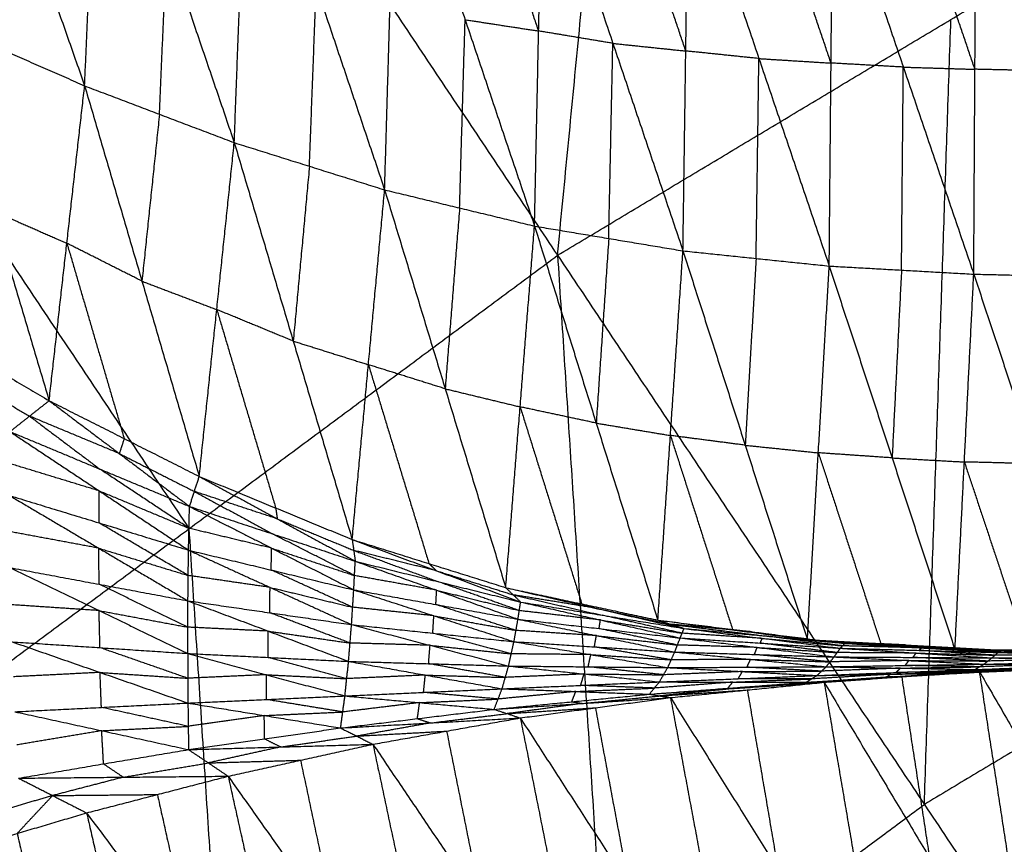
# Model space of a CAD drawing. Header units: millimetres. Extents: x -106 to 110, y -96 to 120.
# Tile 337 of 656: x -34.35 to -28.13, y 57.29 to 62.49. Entities that reach past the tile are written whole.
import ezdxf

# ---------------------------------------------------------------- set-up
doc = ezdxf.new("R2010")
doc.units = ezdxf.units.MM
doc.header["$MEASUREMENT"] = 0
doc.layers.add('Default', color=7, linetype='Continuous', true_color=0x000000)

msp = doc.modelspace()

# ---------------------------------------------------------------- linework, layer by layer
at = {"layer": 'Default'}
for points in [[(-30.9537, 61.0034, 3.952), (-30.4507, 66.1952, 4.07), (-29.9478, 71.3871, 4.1879)], [(-35.6201, 67.9872, 4.1879), (-33.2869, 64.4953, 4.07), (-30.9537, 61.0034, 3.952)], [(-34.7823, 64.4771, -1.7259), (-34.3606, 63.2751, -1.4347), (-33.9388, 62.0731, -1.1436)], [(-33.9388, 62.0731, -1.1436), (-33.8923, 63.1418, -1.5273), (-33.8458, 64.2105, -1.911)], [(-33.8458, 64.2105, -1.911), (-33.4201, 62.9624, -1.5853), (-32.9943, 61.7144, -1.2596)], [(-32.9943, 61.7144, -1.2596), (-32.9516, 62.8476, -1.6683), (-32.9089, 63.9808, -2.0769)], [(-32.9089, 63.9808, -2.0769), (-32.477, 62.6987, -1.7183), (-32.0452, 61.4165, -1.3596)], [(-30.9537, 61.0034, 3.952), (-28.471, 62.4914, 3.952), (-25.9883, 63.9795, 3.952)], [(-32.0452, 61.4165, -1.3596), (-32.0102, 62.6045, -1.7898), (-31.9751, 63.7926, -2.2199)], [(-31.9751, 63.7926, -2.2199), (-31.5371, 62.4903, -1.8311), (-31.0991, 61.188, -1.4424)], [(-31.0731, 62.4191, -1.8901), (-31.2921, 63.0702, -2.0845), (-31.5111, 63.7214, -2.2789)], [(-31.0991, 61.188, -1.4424), (-31.0731, 62.4191, -1.8901), (-31.0471, 63.6502, -2.3378)], [(-31.0471, 63.6502, -2.3378), (-30.6046, 62.3409, -1.9229), (-30.1621, 61.0317, -1.508)], [(-30.1442, 62.2929, -1.9693), (-30.3654, 62.9475, -2.1768), (-30.5867, 63.6022, -2.3843)], [(-30.1621, 61.0317, -1.508), (-30.1442, 62.2929, -1.9693), (-30.1263, 63.5542, -2.4307)], [(-30.1263, 63.5542, -2.4307), (-29.6826, 62.245, -1.9944), (-29.2389, 60.9358, -1.5581)], [(-29.2273, 62.2167, -2.0293), (-29.4491, 62.8713, -2.2475), (-29.671, 63.5259, -2.4656)], [(-29.2389, 60.9358, -1.5581), (-29.2273, 62.2167, -2.0293), (-29.2156, 63.4977, -2.5006)], [(-29.2156, 63.4977, -2.5006), (-28.7711, 62.1911, -2.0482), (-28.3265, 60.8845, -1.5958)], [(-28.3192, 62.1774, -2.0738), (-28.5415, 62.8307, -2.3), (-28.7637, 63.484, -2.5262)], [(-28.3265, 60.8845, -1.5958), (-28.3192, 62.1774, -2.0738), (-28.3118, 63.4704, -2.5519)], [(-28.3118, 63.4704, -2.5519), (-27.8697, 62.1675, -2.0878), (-27.4276, 60.8647, -1.6236)], [(-33.4666, 61.8937, -1.2016), (-33.4433, 62.4281, -1.3935), (-33.4201, 62.9624, -1.5853)], [(-33.2786, 59.2791, 3.952), (-34.4452, 61.0251, 4.011), (-35.6118, 62.7711, 4.07)], [(-32.5198, 61.5655, -1.3096), (-32.4984, 62.1321, -1.514), (-32.477, 62.6987, -1.7183)], [(-34.8774, 62.4853, -1.0135), (-34.5202, 61.2857, -0.3663), (-34.1629, 60.086, 0.2809)], [(-34.8774, 62.4853, -1.0135), (-34.4081, 62.2792, -1.0785), (-33.9388, 62.0731, -1.1436)], [(-31.5721, 61.3023, -1.401), (-31.5546, 61.8963, -1.6161), (-31.5371, 62.4903, -1.8311)], [(-31.5371, 62.4903, -1.8311), (-31.3051, 62.4547, -1.8606), (-31.0731, 62.4191, -1.8901)], [(-28.6385, 57.5384, 3.9066), (-28.5547, 60.0149, 3.9293), (-28.471, 62.4914, 3.952)], [(-30.6046, 62.3409, -1.9229), (-30.8388, 62.38, -1.9065), (-31.0731, 62.4191, -1.8901)], [(-30.6306, 61.1098, -1.4752), (-30.6176, 61.7254, -1.699), (-30.6046, 62.3409, -1.9229)], [(-30.6046, 62.3409, -1.9229), (-30.3744, 62.3169, -1.9461), (-30.1442, 62.2929, -1.9693)], [(-29.6826, 62.245, -1.9944), (-29.9134, 62.269, -1.9818), (-30.1442, 62.2929, -1.9693)], [(-29.7005, 60.9837, -1.533), (-29.6915, 61.6144, -1.7637), (-29.6826, 62.245, -1.9944)], [(-29.6826, 62.245, -1.9944), (-29.4549, 62.2309, -2.0119), (-29.2273, 62.2167, -2.0293)], [(-28.7711, 62.1911, -2.0482), (-28.9992, 62.2039, -2.0388), (-29.2273, 62.2167, -2.0293)], [(-28.7827, 60.9102, -1.5769), (-28.7769, 61.5506, -1.8126), (-28.7711, 62.1911, -2.0482)], [(-28.7711, 62.1911, -2.0482), (-28.5451, 62.1843, -2.061), (-28.3192, 62.1774, -2.0738)], [(-27.8697, 62.1675, -2.0878), (-28.0944, 62.1725, -2.0808), (-28.3192, 62.1774, -2.0738)], [(-34.1629, 60.086, 0.2809), (-34.0509, 61.0795, -0.4313), (-33.9388, 62.0731, -1.1436)], [(-33.9388, 62.0731, -1.1436), (-33.5771, 60.8405, -0.4435), (-33.2153, 59.6079, 0.2565)], [(-33.9388, 62.0731, -1.1436), (-33.4666, 61.8937, -1.2016), (-32.9943, 61.7144, -1.2596)], [(-33.4666, 61.8937, -1.2016), (-33.5218, 61.3671, -0.8226), (-33.5771, 60.8405, -0.4435)], [(-33.2153, 59.6079, 0.2565), (-33.1048, 60.6612, -0.5015), (-32.9943, 61.7144, -1.2596)], [(-32.9943, 61.7144, -1.2596), (-32.6221, 60.4622, -0.5116), (-32.25, 59.21, 0.2363)], [(-32.9943, 61.7144, -1.2596), (-32.5198, 61.5655, -1.3096), (-32.0452, 61.4165, -1.3596)], [(-32.5198, 61.5655, -1.3096), (-32.571, 61.0138, -0.9106), (-32.6221, 60.4622, -0.5116)], [(-32.25, 59.21, 0.2363), (-32.1476, 60.3132, -0.5616), (-32.0452, 61.4165, -1.3596)], [(-32.0452, 61.4165, -1.3596), (-31.663, 60.1613, -0.5698), (-31.2807, 58.9062, 0.22)], [(-32.0452, 61.4165, -1.3596), (-31.5721, 61.3023, -1.401), (-31.0991, 61.188, -1.4424)], [(-34.5202, 61.2857, -0.3663), (-34.2855, 61.1826, -0.3988), (-34.0509, 61.0795, -0.4313)], [(-31.5721, 61.3023, -1.401), (-31.6176, 60.7318, -0.9854), (-31.663, 60.1613, -0.5698)], [(-31.2807, 58.9062, 0.22), (-31.1899, 60.0471, -0.6112), (-31.0991, 61.188, -1.4424)], [(-31.0991, 61.188, -1.4424), (-30.7098, 59.9447, -0.6177), (-30.3206, 58.7015, 0.2069)], [(-31.0991, 61.188, -1.4424), (-30.6306, 61.1098, -1.4752), (-30.1621, 61.0317, -1.508)], [(-30.6306, 61.1098, -1.4752), (-30.6702, 60.5273, -1.0464), (-30.7098, 59.9447, -0.6177)], [(-34.0509, 61.0795, -0.4313), (-33.87, 60.4633, -0.0813), (-33.6891, 59.847, 0.2687)], [(-33.5771, 60.8405, -0.4435), (-33.814, 60.96, -0.4374), (-34.0509, 61.0795, -0.4313)], [(-30.3206, 58.7015, 0.2069), (-30.2413, 59.8666, -0.6505), (-30.1621, 61.0317, -1.508)], [(-30.1621, 61.0317, -1.508), (-29.7692, 59.8051, -0.6558), (-29.3764, 58.5785, 0.1964)], [(-30.1621, 61.0317, -1.508), (-29.7005, 60.9837, -1.533), (-29.2389, 60.9358, -1.5581)], [(-35.6034, 57.5549, 3.952), (-33.2786, 59.2791, 3.952), (-30.9537, 61.0034, 3.952)], [(-30.9537, 61.0034, 3.952), (-30.6348, 56.0578, 3.9066), (-30.316, 51.1122, 3.8611)], [(-30.9537, 61.0034, 3.952), (-28.6385, 57.5384, 3.9066), (-26.3232, 54.0734, 3.8611)], [(-29.7005, 60.9837, -1.533), (-29.7349, 60.3944, -1.0944), (-29.7692, 59.8051, -0.6558)], [(-29.3764, 58.5785, 0.1964), (-29.3077, 59.7572, -0.6809), (-29.2389, 60.9358, -1.5581)], [(-29.2389, 60.9358, -1.5581), (-28.8421, 59.7251, -0.6852), (-28.4453, 58.5143, 0.1876)], [(-29.2389, 60.9358, -1.5581), (-28.7827, 60.9102, -1.5769), (-28.3265, 60.8845, -1.5958)], [(-28.7827, 60.9102, -1.5769), (-28.8124, 60.3176, -1.1311), (-28.8421, 59.7251, -0.6852)], [(-28.4453, 58.5143, 0.1876), (-28.3859, 59.6994, -0.7041), (-28.3265, 60.8845, -1.5958)], [(-28.3265, 60.8845, -1.5958), (-27.9283, 59.6879, -0.7078), (-27.53, 58.4913, 0.1802)], [(-28.3265, 60.8845, -1.5958), (-27.877, 60.8746, -1.6097), (-27.4276, 60.8647, -1.6236)], [(-33.5771, 60.8405, -0.4435), (-33.341, 60.7508, -0.4725), (-33.1048, 60.6612, -0.5015)], [(-33.1048, 60.6612, -0.5015), (-32.9187, 60.0351, -0.1276), (-32.7326, 59.4089, 0.2464)], [(-32.6221, 60.4622, -0.5116), (-32.8635, 60.5617, -0.5066), (-33.1048, 60.6612, -0.5015)], [(-35.095, 60.6348, 0.3102), (-34.629, 60.3604, 0.2956), (-34.1629, 60.086, 0.2809)], [(-32.6221, 60.4622, -0.5116), (-32.3849, 60.3877, -0.5366), (-32.1476, 60.3132, -0.5616)], [(-32.1476, 60.3132, -0.5616), (-31.9565, 59.6857, -0.1667), (-31.7653, 59.0581, 0.2282)], [(-31.663, 60.1613, -0.5698), (-31.9053, 60.2373, -0.5657), (-32.1476, 60.3132, -0.5616)], [(-34.7526, 60.2629, 0.1203), (-34.5196, 60.1257, 0.113), (-34.2866, 59.9885, 0.1057)], [(-31.663, 60.1613, -0.5698), (-31.4264, 60.1042, -0.5905), (-31.1899, 60.0471, -0.6112)], [(-34.4102, 59.891, -0.0695), (-34.2866, 59.9885, 0.1057), (-34.1629, 60.086, 0.2809)], [(-34.1629, 60.086, 0.2809), (-33.7198, 59.7524, 0.1397), (-33.2768, 59.4188, -0.0015)], [(-34.1629, 60.086, 0.2809), (-33.6891, 59.847, 0.2687), (-33.2153, 59.6079, 0.2565)], [(-31.1899, 60.0471, -0.6112), (-30.9953, 59.4255, -0.1989), (-30.8006, 58.8038, 0.2134)], [(-30.7098, 59.9447, -0.6177), (-30.9499, 59.9959, -0.6145), (-31.1899, 60.0471, -0.6112)], [(-34.2866, 59.9885, 0.1057), (-34.065, 59.8217, 0.0351), (-33.8435, 59.6549, -0.0355)], [(-33.7198, 59.7524, 0.1397), (-34.0032, 59.8705, 0.1227), (-34.2866, 59.9885, 0.1057)], [(-30.7098, 59.9447, -0.6177), (-30.4756, 59.9057, -0.6341), (-30.2413, 59.8666, -0.6505)], [(-34.4102, 59.891, -0.0695), (-33.8466, 59.517, -0.1302), (-33.283, 59.143, -0.1909)], [(-34.4102, 59.891, -0.0695), (-33.8435, 59.6549, -0.0355), (-33.2768, 59.4188, -0.0015)], [(-30.2413, 59.8666, -0.6505), (-30.0449, 59.2533, -0.2244), (-29.8485, 58.64, 0.2016)], [(-29.7692, 59.8051, -0.6558), (-30.0053, 59.8358, -0.6532), (-30.2413, 59.8666, -0.6505)], [(-33.6891, 59.847, 0.2687), (-33.7045, 59.7997, 0.2042), (-33.7198, 59.7524, 0.1397)], [(-29.7692, 59.8051, -0.6558), (-29.5384, 59.7811, -0.6683), (-29.3077, 59.7572, -0.6809)], [(-33.7198, 59.7524, 0.1397), (-33.4829, 59.6329, 0.1336), (-33.246, 59.5134, 0.1275)], [(-29.3077, 59.7572, -0.6809), (-29.1093, 59.1518, -0.2444), (-28.9108, 58.5464, 0.192)], [(-28.8421, 59.7251, -0.6852), (-29.0749, 59.7411, -0.6831), (-29.3077, 59.7572, -0.6809)], [(-33.8466, 59.517, -0.1302), (-34.129, 59.603, -0.1644), (-34.4113, 59.6891, -0.1986)], [(-28.8421, 59.7251, -0.6852), (-28.614, 59.7122, -0.6947), (-28.3859, 59.6994, -0.7041)], [(-28.3859, 59.6994, -0.7041), (-28.1868, 59.1011, -0.2601), (-27.9876, 58.5028, 0.1839)], [(-27.9283, 59.6879, -0.7078), (-28.1571, 59.6936, -0.7059), (-28.3859, 59.6994, -0.7041)], [(-33.2799, 59.2809, -0.0962), (-33.5617, 59.4679, -0.0659), (-33.8435, 59.6549, -0.0355)], [(-33.2768, 59.4188, -0.0015), (-33.246, 59.5134, 0.1275), (-33.2153, 59.6079, 0.2565)], [(-33.2153, 59.6079, 0.2565), (-32.7326, 59.4089, 0.2464), (-32.25, 59.21, 0.2363)], [(-33.2153, 59.6079, 0.2565), (-32.723, 59.3405, 0.1547), (-32.2306, 59.073, 0.0528)], [(-34.4125, 59.4873, -0.3277), (-33.8495, 59.1552, -0.3025), (-33.2866, 58.8231, -0.2773)], [(-34.4125, 59.4873, -0.3277), (-33.8477, 59.3151, -0.2593), (-33.283, 59.143, -0.1909)], [(-33.8477, 59.3151, -0.2593), (-33.8472, 59.416, -0.1948), (-33.8466, 59.517, -0.1302)], [(-33.8466, 59.517, -0.1302), (-33.5632, 59.3989, -0.1132), (-33.2799, 59.2809, -0.0962)], [(-33.246, 59.5134, 0.1275), (-32.9999, 59.3796, 0.0766), (-32.7537, 59.2459, 0.0257)], [(-32.723, 59.3405, 0.1547), (-32.9845, 59.4269, 0.1411), (-33.246, 59.5134, 0.1275)], [(-33.283, 59.143, -0.1909), (-33.2799, 59.2809, -0.0962), (-33.2768, 59.4188, -0.0015)], [(-33.2768, 59.4188, -0.0015), (-32.7584, 59.1556, -0.0423), (-32.24, 58.8923, -0.0831)], [(-33.2768, 59.4188, -0.0015), (-32.7537, 59.2459, 0.0257), (-32.2306, 59.073, 0.0528)], [(-32.7326, 59.4089, 0.2464), (-32.7278, 59.3747, 0.2006), (-32.723, 59.3405, 0.1547)], [(-33.2848, 58.983, -0.2341), (-33.5663, 59.1491, -0.2467), (-33.8477, 59.3151, -0.2593)], [(-32.723, 59.3405, 0.1547), (-32.4816, 59.241, 0.1496), (-32.2403, 59.1415, 0.1446)], [(-33.8495, 59.1552, -0.3025), (-34.1298, 59.2075, -0.3453), (-34.4101, 59.2598, -0.388)], [(-32.7584, 59.1556, -0.0423), (-33.0191, 59.2182, -0.0693), (-33.2799, 59.2809, -0.0962)], [(-32.9597, 54.3335, 3.9066), (-33.1191, 56.8063, 3.9293), (-33.2786, 59.2791, 3.952)], [(-32.2353, 58.9827, -0.0151), (-32.4945, 59.1143, 0.0053), (-32.7537, 59.2459, 0.0257)], [(-32.25, 59.21, 0.2363), (-32.2403, 59.1415, 0.1446), (-32.2306, 59.073, 0.0528)], [(-32.25, 59.21, 0.2363), (-31.7653, 59.0581, 0.2282), (-31.2807, 58.9062, 0.22)], [(-32.25, 59.21, 0.2363), (-31.7184, 59.0128, 0.1662), (-31.1868, 58.8156, 0.0961)], [(-33.8472, 58.9277, -0.3628), (-33.8484, 59.0415, -0.3327), (-33.8495, 59.1552, -0.3025)], [(-33.8495, 59.1552, -0.3025), (-33.5672, 59.0691, -0.2683), (-33.2848, 58.983, -0.2341)], [(-33.2866, 58.8231, -0.2773), (-33.2848, 58.983, -0.2341), (-33.283, 59.143, -0.1909)], [(-33.283, 59.143, -0.1909), (-32.7685, 58.9079, -0.1669), (-32.254, 58.6728, -0.1428)], [(-33.283, 59.143, -0.1909), (-32.7615, 59.0177, -0.137), (-32.24, 58.8923, -0.0831)], [(-32.7615, 59.0177, -0.137), (-32.7599, 59.0866, -0.0897), (-32.7584, 59.1556, -0.0423)], [(-32.7584, 59.1556, -0.0423), (-32.4968, 59.0691, -0.0287), (-32.2353, 58.9827, -0.0151)], [(-32.2403, 59.1415, 0.1446), (-31.9745, 59.0429, 0.1095), (-31.7087, 58.9443, 0.0745)], [(-31.7184, 59.0128, 0.1662), (-31.9793, 59.0772, 0.1554), (-32.2403, 59.1415, 0.1446)], [(-32.24, 58.8923, -0.0831), (-32.2353, 58.9827, -0.0151), (-32.2306, 59.073, 0.0528)], [(-32.2306, 59.073, 0.0528), (-31.717, 58.8902, 0.0278), (-31.2034, 58.7074, 0.0028)], [(-32.2306, 59.073, 0.0528), (-31.7087, 58.9443, 0.0745), (-31.1868, 58.8156, 0.0961)], [(-31.7653, 59.0581, 0.2282), (-31.7418, 59.0354, 0.1972), (-31.7184, 59.0128, 0.1662)], [(-34.4077, 59.0323, -0.4484), (-33.8477, 58.7616, -0.3618), (-33.2877, 58.4909, -0.2753)], [(-34.4077, 59.0323, -0.4484), (-33.8472, 58.9277, -0.3628), (-33.2866, 58.8231, -0.2773)], [(-32.7685, 58.9079, -0.1669), (-33.0266, 58.9455, -0.2005), (-33.2848, 58.983, -0.2341)], [(-32.247, 58.7826, -0.1129), (-32.5042, 58.9001, -0.125), (-32.7615, 59.0177, -0.137)], [(-31.717, 58.8902, 0.0278), (-31.9761, 58.9364, 0.0064), (-32.2353, 58.9827, -0.0151)], [(-31.7184, 59.0128, 0.1662), (-31.4761, 58.9369, 0.1621), (-31.2337, 58.8609, 0.158)], [(-26.1558, 59.0265, 3.9066), (-27.3971, 58.2824, 3.9066), (-28.6385, 57.5384, 3.9066)], [(-33.2872, 58.657, -0.2763), (-33.5672, 58.7924, -0.3196), (-33.8472, 58.9277, -0.3628)], [(-31.1951, 58.7615, 0.0495), (-31.4519, 58.8529, 0.062), (-31.7087, 58.9443, 0.0745)], [(-32.7703, 58.748, -0.21), (-32.7694, 58.8279, -0.1884), (-32.7685, 58.9079, -0.1669)], [(-32.7685, 58.9079, -0.1669), (-32.5077, 58.8452, -0.1399), (-32.247, 58.7826, -0.1129)], [(-32.254, 58.6728, -0.1428), (-32.247, 58.7826, -0.1129), (-32.24, 58.8923, -0.0831)], [(-32.24, 58.8923, -0.0831), (-31.7344, 58.7288, -0.0595), (-31.2287, 58.5654, -0.036)], [(-32.24, 58.8923, -0.0831), (-31.7217, 58.7998, -0.0401), (-31.2034, 58.7074, 0.0028)], [(-31.7217, 58.7998, -0.0401), (-31.7194, 58.845, -0.0062), (-31.717, 58.8902, 0.0278)], [(-31.717, 58.8902, 0.0278), (-31.456, 58.8258, 0.0386), (-31.1951, 58.7615, 0.0495)], [(-31.2807, 58.9062, 0.22), (-31.2337, 58.8609, 0.158), (-31.1868, 58.8156, 0.0961)], [(-31.2807, 58.9062, 0.22), (-30.8006, 58.8038, 0.2134), (-30.3206, 58.7015, 0.2069)], [(-31.2807, 58.9062, 0.22), (-30.7182, 58.7776, 0.1736), (-30.1557, 58.6489, 0.1273)], [(-31.2337, 58.8609, 0.158), (-30.9525, 58.7966, 0.1349), (-30.6712, 58.7323, 0.1117)], [(-30.7182, 58.7776, 0.1736), (-30.976, 58.8192, 0.1658), (-31.2337, 58.8609, 0.158)], [(-33.8477, 58.7616, -0.3618), (-34.1249, 58.78, -0.4052), (-34.402, 58.7984, -0.4485)], [(-33.2877, 58.4909, -0.2753), (-33.2872, 58.657, -0.2763), (-33.2866, 58.8231, -0.2773)], [(-33.2866, 58.8231, -0.2773), (-32.7797, 58.6321, -0.2083), (-32.2728, 58.441, -0.1394)], [(-33.2866, 58.8231, -0.2773), (-32.7703, 58.748, -0.21), (-32.254, 58.6728, -0.1428)], [(-31.2161, 58.6364, -0.0166), (-31.4689, 58.7181, -0.0284), (-31.7217, 58.7998, -0.0401)], [(-31.2034, 58.7074, 0.0028), (-31.1951, 58.7615, 0.0495), (-31.1868, 58.8156, 0.0961)], [(-31.1868, 58.8156, 0.0961), (-30.6832, 58.7022, 0.0808), (-30.1796, 58.5888, 0.0654)], [(-31.1868, 58.8156, 0.0961), (-30.6712, 58.7323, 0.1117), (-30.1557, 58.6489, 0.1273)], [(-30.8006, 58.8038, 0.2134), (-30.7594, 58.7907, 0.1935), (-30.7182, 58.7776, 0.1736)], [(-33.842, 58.5276, -0.362), (-33.8449, 58.6446, -0.3619), (-33.8477, 58.7616, -0.3618)], [(-33.8477, 58.7616, -0.3618), (-33.5675, 58.7093, -0.3191), (-33.2872, 58.657, -0.2763)], [(-32.2634, 58.5569, -0.1411), (-32.5168, 58.6525, -0.1756), (-32.7703, 58.748, -0.21)], [(-31.7344, 58.7288, -0.0595), (-31.9907, 58.7557, -0.0862), (-32.247, 58.7826, -0.1129)], [(-30.6832, 58.7022, 0.0808), (-30.9391, 58.7318, 0.0651), (-31.1951, 58.7615, 0.0495)], [(-30.7182, 58.7776, 0.1736), (-30.4782, 58.7264, 0.1704), (-30.2381, 58.6752, 0.1671)], [(-30.1677, 58.6189, 0.0963), (-30.4195, 58.6756, 0.104), (-30.6712, 58.7323, 0.1117)], [(-32.2728, 58.441, -0.1394), (-32.2634, 58.5569, -0.1411), (-32.254, 58.6728, -0.1428)], [(-32.254, 58.6728, -0.1428), (-31.7584, 58.5424, -0.0873), (-31.2628, 58.4119, -0.0319)], [(-32.254, 58.6728, -0.1428), (-31.7414, 58.6191, -0.0894), (-31.2287, 58.5654, -0.036)], [(-31.7414, 58.6191, -0.0894), (-31.7379, 58.674, -0.0745), (-31.7344, 58.7288, -0.0595)], [(-31.7344, 58.7288, -0.0595), (-31.4752, 58.6826, -0.0381), (-31.2161, 58.6364, -0.0166)], [(-31.2287, 58.5654, -0.036), (-31.2161, 58.6364, -0.0166), (-31.2034, 58.7074, 0.0028)], [(-31.2034, 58.7074, 0.0028), (-30.7087, 58.6037, 0.0222), (-30.2139, 58.5001, 0.0416)], [(-31.2034, 58.7074, 0.0028), (-30.6915, 58.6481, 0.0341), (-30.1796, 58.5888, 0.0654)], [(-30.6915, 58.6481, 0.0341), (-30.6874, 58.6751, 0.0574), (-30.6832, 58.7022, 0.0808)], [(-30.6832, 58.7022, 0.0808), (-30.4254, 58.6605, 0.0885), (-30.1677, 58.6189, 0.0963)], [(-30.3206, 58.7015, 0.2069), (-30.2381, 58.6752, 0.1671), (-30.1557, 58.6489, 0.1273)], [(-30.3206, 58.7015, 0.2069), (-29.8485, 58.64, 0.2016), (-29.3764, 58.5785, 0.1964)], [(-30.3206, 58.7015, 0.2069), (-29.7304, 58.6281, 0.1771), (-29.1403, 58.5548, 0.1472)], [(-30.2381, 58.6752, 0.1671), (-29.9431, 58.6385, 0.1522), (-29.648, 58.6019, 0.1372)], [(-29.7304, 58.6281, 0.1771), (-29.9843, 58.6517, 0.1721), (-30.2381, 58.6752, 0.1671)], [(-32.7797, 58.6321, -0.2083), (-33.0334, 58.6445, -0.2423), (-33.2872, 58.657, -0.2763)], [(-32.7803, 58.466, -0.2074), (-32.78, 58.549, -0.2079), (-32.7797, 58.6321, -0.2083)], [(-32.7797, 58.6321, -0.2083), (-32.5216, 58.5945, -0.1747), (-32.2634, 58.5569, -0.1411)], [(-31.2458, 58.4886, -0.0339), (-31.4936, 58.5539, -0.0617), (-31.7414, 58.6191, -0.0894)], [(-30.7087, 58.6037, 0.0222), (-30.9624, 58.62, 0.0028), (-31.2161, 58.6364, -0.0166)], [(-30.1968, 58.5444, 0.0535), (-30.4442, 58.5962, 0.0438), (-30.6915, 58.6481, 0.0341)], [(-30.1796, 58.5888, 0.0654), (-30.1677, 58.6189, 0.0963), (-30.1557, 58.6489, 0.1273)], [(-29.6623, 58.5864, 0.1171), (-29.915, 58.6026, 0.1067), (-30.1677, 58.6189, 0.0963)], [(-30.1557, 58.6489, 0.1273), (-29.6623, 58.5864, 0.1171), (-29.169, 58.5239, 0.107)], [(-30.1557, 58.6489, 0.1273), (-29.648, 58.6019, 0.1372), (-29.1403, 58.5548, 0.1472)], [(-29.8485, 58.64, 0.2016), (-29.7895, 58.634, 0.1893), (-29.7304, 58.6281, 0.1771)], [(-29.7304, 58.6281, 0.1771), (-29.4944, 58.5974, 0.1744), (-29.2583, 58.5666, 0.1718)], [(-34.3963, 58.5644, -0.4487), (-33.842, 58.5276, -0.362), (-33.2877, 58.4909, -0.2753)], [(-34.3963, 58.5644, -0.4487), (-33.8415, 58.3713, -0.3223), (-33.2867, 58.1781, -0.1959)], [(-31.7584, 58.5424, -0.0873), (-32.0109, 58.5497, -0.1142), (-32.2634, 58.5569, -0.1411)], [(-31.2628, 58.4119, -0.0319), (-31.2458, 58.4886, -0.0339), (-31.2287, 58.5654, -0.036)], [(-31.2287, 58.5654, -0.036), (-30.7436, 58.4836, 0.005), (-30.2585, 58.4018, 0.046)], [(-31.2287, 58.5654, -0.036), (-30.7213, 58.5327, 0.0028), (-30.2139, 58.5001, 0.0416)], [(-30.7213, 58.5327, 0.0028), (-30.715, 58.5682, 0.0125), (-30.7087, 58.6037, 0.0222)], [(-30.7087, 58.6037, 0.0222), (-30.4527, 58.5741, 0.0379), (-30.1968, 58.5444, 0.0535)], [(-30.2139, 58.5001, 0.0416), (-30.1968, 58.5444, 0.0535), (-30.1796, 58.5888, 0.0654)], [(-30.1796, 58.5888, 0.0654), (-29.694, 58.529, 0.0793), (-29.2083, 58.4693, 0.0933)], [(-30.1796, 58.5888, 0.0654), (-29.6743, 58.5563, 0.0862), (-29.169, 58.5239, 0.107)], [(-29.6743, 58.5563, 0.0862), (-29.6683, 58.5714, 0.1017), (-29.6623, 58.5864, 0.1171)], [(-29.1886, 58.4966, 0.1001), (-29.4315, 58.5265, 0.0932), (-29.6743, 58.5563, 0.0862)], [(-29.6623, 58.5864, 0.1171), (-29.4085, 58.5629, 0.1221), (-29.1546, 58.5393, 0.1271)], [(-29.1546, 58.5393, 0.1271), (-29.4013, 58.5706, 0.1322), (-29.648, 58.6019, 0.1372)], [(-29.3764, 58.5785, 0.1964), (-29.2583, 58.5666, 0.1718), (-29.1403, 58.5548, 0.1472)], [(-29.3764, 58.5785, 0.1964), (-28.9108, 58.5464, 0.192), (-28.4453, 58.5143, 0.1876)], [(-29.3764, 58.5785, 0.1964), (-28.7598, 58.5451, 0.1773), (-28.1432, 58.5118, 0.1583)], [(-29.2583, 58.5666, 0.1718), (-28.95, 58.55, 0.1623), (-28.6418, 58.5333, 0.1528)], [(-28.7598, 58.5451, 0.1773), (-29.0091, 58.5559, 0.1746), (-29.2583, 58.5666, 0.1718)], [(-29.169, 58.5239, 0.107), (-29.1546, 58.5393, 0.1271), (-29.1403, 58.5548, 0.1472)], [(-29.1403, 58.5548, 0.1472), (-28.6565, 58.526, 0.1398), (-28.1728, 58.4972, 0.1323)], [(-29.1403, 58.5548, 0.1472), (-28.6418, 58.5333, 0.1528), (-28.1432, 58.5118, 0.1583)], [(-28.9108, 58.5464, 0.192), (-28.8353, 58.5458, 0.1847), (-28.7598, 58.5451, 0.1773)], [(-28.7598, 58.5451, 0.1773), (-28.527, 58.5291, 0.1751), (-28.2943, 58.5131, 0.173)], [(-33.2872, 58.3345, -0.2356), (-33.5646, 58.4311, -0.2988), (-33.842, 58.5276, -0.362)], [(-33.2877, 58.4909, -0.2753), (-33.2872, 58.3345, -0.2356), (-33.2867, 58.1781, -0.1959)], [(-33.2877, 58.4909, -0.2753), (-32.7917, 58.3569, -0.1788), (-32.2956, 58.2229, -0.0823)], [(-33.2877, 58.4909, -0.2753), (-32.7803, 58.466, -0.2074), (-32.2728, 58.441, -0.1394)], [(-31.7678, 58.4265, -0.0857), (-31.7631, 58.4844, -0.0865), (-31.7584, 58.5424, -0.0873)], [(-31.7584, 58.5424, -0.0873), (-31.5021, 58.5155, -0.0606), (-31.2458, 58.4886, -0.0339)], [(-30.7436, 58.4836, 0.005), (-30.9947, 58.4861, -0.0145), (-31.2458, 58.4886, -0.0339)], [(-30.7606, 58.4069, 0.007), (-30.7521, 58.4452, 0.006), (-30.7436, 58.4836, 0.005)], [(-30.7436, 58.4836, 0.005), (-30.4899, 58.4673, 0.0244), (-30.2362, 58.451, 0.0438)], [(-30.2362, 58.451, 0.0438), (-30.4788, 58.4918, 0.0233), (-30.7213, 58.5327, 0.0028)], [(-30.2585, 58.4018, 0.046), (-30.2362, 58.451, 0.0438), (-30.2139, 58.5001, 0.0416)], [(-30.2139, 58.5001, 0.0416), (-29.736, 58.4536, 0.0696), (-29.2582, 58.4072, 0.0975)], [(-30.2139, 58.5001, 0.0416), (-29.7111, 58.4847, 0.0675), (-29.2083, 58.4693, 0.0933)], [(-29.694, 58.529, 0.0793), (-29.9454, 58.5367, 0.0664), (-30.1968, 58.5444, 0.0535)], [(-29.7111, 58.4847, 0.0675), (-29.7026, 58.5069, 0.0734), (-29.694, 58.529, 0.0793)], [(-29.2332, 58.4383, 0.0954), (-29.4722, 58.4615, 0.0814), (-29.7111, 58.4847, 0.0675)], [(-29.694, 58.529, 0.0793), (-29.4413, 58.5128, 0.0897), (-29.1886, 58.4966, 0.1001)], [(-29.2083, 58.4693, 0.0933), (-29.1886, 58.4966, 0.1001), (-29.169, 58.5239, 0.107)], [(-28.6908, 58.4935, 0.1159), (-28.9397, 58.495, 0.108), (-29.1886, 58.4966, 0.1001)], [(-29.169, 58.5239, 0.107), (-28.6908, 58.4935, 0.1159), (-28.2126, 58.463, 0.1247)], [(-29.169, 58.5239, 0.107), (-28.6709, 58.5106, 0.1197), (-28.1728, 58.4972, 0.1323)], [(-28.6565, 58.526, 0.1398), (-28.9056, 58.5327, 0.1334), (-29.1546, 58.5393, 0.1271)], [(-28.7105, 58.4662, 0.109), (-28.7006, 58.4798, 0.1124), (-28.6908, 58.4935, 0.1159)], [(-28.6908, 58.4935, 0.1159), (-28.4417, 58.4868, 0.1222), (-28.1927, 58.4801, 0.1285)], [(-28.6709, 58.5106, 0.1197), (-28.6637, 58.5183, 0.1297), (-28.6565, 58.526, 0.1398)], [(-28.1927, 58.4801, 0.1285), (-28.4318, 58.4953, 0.1241), (-28.6709, 58.5106, 0.1197)], [(-28.6565, 58.526, 0.1398), (-28.4073, 58.5153, 0.1425), (-28.158, 58.5045, 0.1453)], [(-28.158, 58.5045, 0.1453), (-28.3999, 58.5189, 0.149), (-28.6418, 58.5333, 0.1528)], [(-28.4453, 58.5143, 0.1876), (-28.2943, 58.5131, 0.173), (-28.1432, 58.5118, 0.1583)], [(-28.4453, 58.5143, 0.1876), (-27.9876, 58.5028, 0.1839), (-27.53, 58.4913, 0.1802)], [(-28.4453, 58.5143, 0.1876), (-27.8005, 58.5086, 0.1753), (-27.1557, 58.5029, 0.1629)], [(-28.2943, 58.5131, 0.173), (-27.9719, 58.5102, 0.1668), (-27.6495, 58.5074, 0.1606)], [(-27.8005, 58.5086, 0.1753), (-28.0474, 58.5108, 0.1741), (-28.2943, 58.5131, 0.173)], [(-28.2126, 58.463, 0.1247), (-28.1927, 58.4801, 0.1285), (-28.1728, 58.4972, 0.1323)], [(-27.6975, 58.4852, 0.137), (-27.9451, 58.4827, 0.1328), (-28.1927, 58.4801, 0.1285)], [(-28.1728, 58.4972, 0.1323), (-28.158, 58.5045, 0.1453), (-28.1432, 58.5118, 0.1583)], [(-28.1728, 58.4972, 0.1323), (-27.6975, 58.4852, 0.137), (-27.2222, 58.4732, 0.1416)], [(-28.1728, 58.4972, 0.1323), (-27.6785, 58.4967, 0.139), (-27.1843, 58.4961, 0.1457)], [(-27.6638, 58.504, 0.152), (-27.9109, 58.5042, 0.1487), (-28.158, 58.5045, 0.1453)], [(-28.1432, 58.5118, 0.1583), (-27.6638, 58.504, 0.152), (-27.1843, 58.4961, 0.1457)], [(-28.1432, 58.5118, 0.1583), (-27.6495, 58.5074, 0.1606), (-27.1557, 58.5029, 0.1629)], [(-32.2842, 58.332, -0.1109), (-32.5322, 58.399, -0.1591), (-32.7803, 58.466, -0.2074)], [(-32.2956, 58.2229, -0.0823), (-32.2842, 58.332, -0.1109), (-32.2728, 58.441, -0.1394)], [(-32.2728, 58.441, -0.1394), (-31.7884, 58.3546, -0.0661), (-31.3039, 58.2681, 0.0073)], [(-32.2728, 58.441, -0.1394), (-31.7678, 58.4265, -0.0857), (-31.2628, 58.4119, -0.0319)], [(-31.2834, 58.34, -0.0123), (-31.5256, 58.3832, -0.049), (-31.7678, 58.4265, -0.0857)], [(-29.736, 58.4536, 0.0696), (-29.9861, 58.4523, 0.0567), (-30.2362, 58.451, 0.0438)], [(-29.7583, 58.4045, 0.0717), (-29.7472, 58.4291, 0.0706), (-29.736, 58.4536, 0.0696)], [(-29.736, 58.4536, 0.0696), (-29.4846, 58.4459, 0.0825), (-29.2332, 58.4383, 0.0954)], [(-29.2582, 58.4072, 0.0975), (-29.2332, 58.4383, 0.0954), (-29.2083, 58.4693, 0.0933)], [(-29.2582, 58.4072, 0.0975), (-28.7603, 58.4152, 0.113), (-28.2624, 58.4232, 0.1286)], [(-28.7354, 58.4463, 0.1109), (-28.9843, 58.4423, 0.1031), (-29.2332, 58.4383, 0.0954)], [(-29.2083, 58.4693, 0.0933), (-28.7354, 58.4463, 0.1109), (-28.2624, 58.4232, 0.1286)], [(-29.2083, 58.4693, 0.0933), (-28.7105, 58.4662, 0.109), (-28.2126, 58.463, 0.1247)], [(-28.7603, 58.4152, 0.113), (-28.7478, 58.4307, 0.112), (-28.7354, 58.4463, 0.1109)], [(-28.7354, 58.4463, 0.1109), (-28.4865, 58.4447, 0.1188), (-28.2375, 58.4431, 0.1267)], [(-28.2375, 58.4431, 0.1267), (-28.474, 58.4546, 0.1178), (-28.7105, 58.4662, 0.109)], [(-28.3873, 58.3683, 0.1628), (-27.8467, 58.3996, 0.1704), (-27.3061, 58.4308, 0.1781)], [(-28.3198, 58.3896, 0.1391), (-27.8212, 58.4074, 0.1455), (-27.3225, 58.4252, 0.1518)], [(-28.3198, 58.3896, 0.1391), (-28.2911, 58.4064, 0.1338), (-28.2624, 58.4232, 0.1286)], [(-28.2921, 58.3793, 0.1849), (-27.7991, 58.405, 0.1815), (-27.3061, 58.4308, 0.1781)], [(-27.7925, 58.4242, 0.1402), (-28.0418, 58.4153, 0.137), (-28.2911, 58.4064, 0.1338)], [(-28.2624, 58.4232, 0.1286), (-28.2375, 58.4431, 0.1267), (-28.2126, 58.463, 0.1247)], [(-28.2624, 58.4232, 0.1286), (-27.7657, 58.4347, 0.1368), (-27.269, 58.4463, 0.145)], [(-28.2624, 58.4232, 0.1286), (-27.7925, 58.4242, 0.1402), (-27.3225, 58.4252, 0.1518)], [(-27.7408, 58.4546, 0.1349), (-27.9892, 58.4489, 0.1308), (-28.2375, 58.4431, 0.1267)], [(-28.2126, 58.463, 0.1247), (-27.7174, 58.4681, 0.1332), (-27.2222, 58.4732, 0.1416)], [(-28.2126, 58.463, 0.1247), (-27.7408, 58.4546, 0.1349), (-27.269, 58.4463, 0.145)], [(-33.8415, 58.3713, -0.3223), (-34.1146, 58.3575, -0.3586), (-34.3878, 58.3438, -0.395)], [(-33.833, 58.1507, -0.2686), (-33.8372, 58.261, -0.2954), (-33.8415, 58.3713, -0.3223)], [(-33.8415, 58.3713, -0.3223), (-33.5643, 58.3529, -0.2789), (-33.2872, 58.3345, -0.2356)], [(-31.3039, 58.2681, 0.0073), (-31.2834, 58.34, -0.0123), (-31.2628, 58.4119, -0.0319)], [(-30.7869, 58.3616, 0.0199), (-31.0351, 58.3508, 0.0038), (-31.2834, 58.34, -0.0123)], [(-31.2628, 58.4119, -0.0319), (-30.7869, 58.3616, 0.0199), (-30.3111, 58.3112, 0.0718)], [(-31.2628, 58.4119, -0.0319), (-30.7606, 58.4069, 0.007), (-30.2585, 58.4018, 0.046)], [(-30.8075, 58.2897, 0.0395), (-30.7972, 58.3256, 0.0297), (-30.7869, 58.3616, 0.0199)], [(-30.7869, 58.3616, 0.0199), (-30.5359, 58.359, 0.0394), (-30.2848, 58.3565, 0.0589)], [(-30.2848, 58.3565, 0.0589), (-30.5227, 58.3817, 0.033), (-30.7606, 58.4069, 0.007)], [(-30.3111, 58.3112, 0.0718), (-30.2848, 58.3565, 0.0589), (-30.2585, 58.4018, 0.046)], [(-29.7872, 58.3768, 0.08), (-30.036, 58.3667, 0.0694), (-30.2848, 58.3565, 0.0589)], [(-30.2585, 58.4018, 0.046), (-29.7583, 58.4045, 0.0717), (-29.2582, 58.4072, 0.0975)], [(-30.2585, 58.4018, 0.046), (-29.7872, 58.3768, 0.08), (-29.316, 58.3518, 0.114)], [(-29.8135, 58.3315, 0.0929), (-29.8004, 58.3542, 0.0864), (-29.7872, 58.3768, 0.08)], [(-29.7872, 58.3768, 0.08), (-29.5371, 58.3781, 0.0929), (-29.2871, 58.3795, 0.1057)], [(-29.2871, 58.3795, 0.1057), (-29.5227, 58.392, 0.0887), (-29.7583, 58.4045, 0.0717)], [(-29.3843, 58.3092, 0.1512), (-28.8382, 58.3442, 0.1681), (-28.2921, 58.3793, 0.1849)], [(-29.3843, 58.3092, 0.1512), (-28.8858, 58.3387, 0.157), (-28.3873, 58.3683, 0.1628)], [(-28.8516, 58.36, 0.1384), (-29.1009, 58.3453, 0.1355), (-29.3501, 58.3305, 0.1326)], [(-29.316, 58.3518, 0.114), (-29.2871, 58.3795, 0.1057), (-29.2582, 58.4072, 0.0975)], [(-29.316, 58.3518, 0.114), (-28.8179, 58.3707, 0.1266), (-28.3198, 58.3896, 0.1391)], [(-29.316, 58.3518, 0.114), (-28.8516, 58.36, 0.1384), (-28.3873, 58.3683, 0.1628)], [(-28.789, 58.3984, 0.1183), (-29.038, 58.389, 0.112), (-29.2871, 58.3795, 0.1057)], [(-29.2709, 58.3089, 0.1921), (-28.7815, 58.3441, 0.1885), (-28.2921, 58.3793, 0.1849)], [(-29.2582, 58.4072, 0.0975), (-28.789, 58.3984, 0.1183), (-28.3198, 58.3896, 0.1391)], [(-28.8858, 58.3387, 0.157), (-28.8687, 58.3494, 0.1477), (-28.8516, 58.36, 0.1384)], [(-28.8516, 58.36, 0.1384), (-28.6026, 58.3695, 0.1447), (-28.3535, 58.379, 0.1509)], [(-28.8382, 58.3442, 0.1681), (-28.5889, 58.359, 0.1709), (-28.3397, 58.3738, 0.1738)], [(-28.8179, 58.3707, 0.1266), (-28.8034, 58.3846, 0.1224), (-28.789, 58.3984, 0.1183)], [(-28.3535, 58.379, 0.1509), (-28.5857, 58.3748, 0.1387), (-28.8179, 58.3707, 0.1266)], [(-28.789, 58.3984, 0.1183), (-28.5401, 58.4024, 0.1261), (-28.2911, 58.4064, 0.1338)], [(-28.2911, 58.4064, 0.1338), (-28.5257, 58.4108, 0.1234), (-28.7603, 58.4152, 0.113)], [(-28.3873, 58.3683, 0.1628), (-27.8861, 58.3918, 0.1649), (-27.385, 58.4154, 0.1671)], [(-28.3873, 58.3683, 0.1628), (-28.3535, 58.379, 0.1509), (-28.3198, 58.3896, 0.1391)], [(-28.3873, 58.3683, 0.1628), (-28.3397, 58.3738, 0.1738), (-28.2921, 58.3793, 0.1849)], [(-27.8524, 58.4025, 0.1531), (-28.103, 58.3907, 0.152), (-28.3535, 58.379, 0.1509)], [(-28.3397, 58.3738, 0.1738), (-28.0694, 58.3894, 0.1777), (-27.7991, 58.405, 0.1815)], [(-27.8467, 58.3996, 0.1704), (-28.0932, 58.3867, 0.1721), (-28.3397, 58.3738, 0.1738)], [(-28.3198, 58.3896, 0.1391), (-27.8524, 58.4025, 0.1531), (-27.385, 58.4154, 0.1671)], [(-28.2921, 58.3793, 0.1849), (-28.1168, 57.2389, -0.776), (-27.9416, 56.0986, -1.7369)], [(-28.2921, 58.3793, 0.1849), (-27.6442, 57.261, -0.7857), (-26.9963, 56.1427, -1.7562)], [(-32.7917, 58.3569, -0.1788), (-33.0394, 58.3457, -0.2072), (-33.2872, 58.3345, -0.2356)], [(-32.7911, 58.2005, -0.1391), (-32.7914, 58.2787, -0.1589), (-32.7917, 58.3569, -0.1788)], [(-32.7917, 58.3569, -0.1788), (-32.5379, 58.3444, -0.1448), (-32.2842, 58.332, -0.1109)], [(-31.7884, 58.3546, -0.0661), (-32.0363, 58.3433, -0.0885), (-32.2842, 58.332, -0.1109)], [(-31.7998, 58.2455, -0.0375), (-31.7941, 58.3, -0.0518), (-31.7884, 58.3546, -0.0661)], [(-31.7884, 58.3546, -0.0661), (-31.5359, 58.3473, -0.0392), (-31.2834, 58.34, -0.0123)], [(-31.3039, 58.2681, 0.0073), (-30.8075, 58.2897, 0.0395), (-30.3111, 58.3112, 0.0718)], [(-30.3739, 58.2339, 0.1297), (-30.3425, 58.2726, 0.1007), (-30.3111, 58.3112, 0.0718)], [(-30.3739, 58.2339, 0.1297), (-29.8791, 58.2715, 0.1405), (-29.3843, 58.3092, 0.1512)], [(-30.3739, 58.2339, 0.1297), (-29.8224, 58.2714, 0.1609), (-29.2709, 58.3089, 0.1921)], [(-29.8477, 58.3102, 0.1115), (-30.0951, 58.2914, 0.1061), (-30.3425, 58.2726, 0.1007)], [(-30.3111, 58.3112, 0.0718), (-29.8135, 58.3315, 0.0929), (-29.316, 58.3518, 0.114)], [(-30.3111, 58.3112, 0.0718), (-29.8477, 58.3102, 0.1115), (-29.3843, 58.3092, 0.1512)], [(-30.2409, 58.2125, 0.1995), (-29.7559, 58.2607, 0.1958), (-29.2709, 58.3089, 0.1921)], [(-29.8791, 58.2715, 0.1405), (-29.8634, 58.2909, 0.126), (-29.8477, 58.3102, 0.1115)], [(-29.8477, 58.3102, 0.1115), (-29.5989, 58.3203, 0.1221), (-29.3501, 58.3305, 0.1326)], [(-29.8224, 58.2714, 0.1609), (-29.575, 58.2902, 0.1663), (-29.3276, 58.309, 0.1717)], [(-29.3501, 58.3305, 0.1326), (-29.5818, 58.331, 0.1128), (-29.8135, 58.3315, 0.0929)], [(-29.3843, 58.3092, 0.1512), (-29.3501, 58.3305, 0.1326), (-29.316, 58.3518, 0.114)], [(-29.3843, 58.3092, 0.1512), (-29.3276, 58.309, 0.1717), (-29.2709, 58.3089, 0.1921)], [(-28.8382, 58.3442, 0.1681), (-29.0829, 58.3266, 0.1699), (-29.3276, 58.309, 0.1717)], [(-29.3276, 58.309, 0.1717), (-29.0545, 58.3265, 0.1801), (-28.7815, 58.3441, 0.1885)], [(-29.2709, 58.3089, 0.1921), (-29.0771, 57.1766, -0.7591), (-28.8834, 56.0444, -1.7103)], [(-29.2709, 58.3089, 0.1921), (-28.6062, 57.2037, -0.7724), (-27.9416, 56.0986, -1.7369)], [(-28.8858, 58.3387, 0.157), (-28.862, 58.3415, 0.1625), (-28.8382, 58.3442, 0.1681)], [(-28.7815, 58.3441, 0.1885), (-28.6939, 57.7739, -0.292), (-28.6062, 57.2037, -0.7724)], [(-32.2956, 58.2229, -0.0823), (-31.7998, 58.2455, -0.0375), (-31.3039, 58.2681, 0.0073)], [(-31.3289, 58.2033, 0.0511), (-31.5643, 58.2244, 0.0068), (-31.7998, 58.2455, -0.0375)], [(-31.3538, 58.1384, 0.095), (-31.3289, 58.2033, 0.0511), (-31.3039, 58.2681, 0.0073)], [(-30.8389, 58.251, 0.0685), (-31.0839, 58.2271, 0.0598), (-31.3289, 58.2033, 0.0511)], [(-31.3039, 58.2681, 0.0073), (-30.8389, 58.251, 0.0685), (-30.3739, 58.2339, 0.1297)], [(-30.8638, 58.1862, 0.1123), (-30.8514, 58.2186, 0.0904), (-30.8389, 58.251, 0.0685)], [(-30.8389, 58.251, 0.0685), (-30.5907, 58.2618, 0.0846), (-30.3425, 58.2726, 0.1007)], [(-30.3425, 58.2726, 0.1007), (-30.575, 58.2811, 0.0701), (-30.8075, 58.2897, 0.0395)], [(-29.8224, 58.2714, 0.1609), (-30.0649, 58.2473, 0.1627), (-30.3074, 58.2232, 0.1646)], [(-30.3074, 58.2232, 0.1646), (-30.0316, 58.2419, 0.1802), (-29.7559, 58.2607, 0.1958)], [(-29.8791, 58.2715, 0.1405), (-29.8507, 58.2715, 0.1507), (-29.8224, 58.2714, 0.1609)], [(-29.7559, 58.2607, 0.1958), (-29.659, 57.6946, -0.2798), (-29.5622, 57.1284, -0.7554)], [(-34.3792, 58.1232, -0.3413), (-33.833, 58.1507, -0.2686), (-33.2867, 58.1781, -0.1959)], [(-33.2867, 58.1781, -0.1959), (-32.7911, 58.2005, -0.1391), (-32.2956, 58.2229, -0.0823)], [(-33.2867, 58.1781, -0.1959), (-33.2849, 58.0312, -0.1071), (-33.2831, 57.8844, -0.0183)], [(-33.2867, 58.1781, -0.1959), (-32.8049, 58.0995, -0.0752), (-32.3231, 58.0209, 0.0455)], [(-32.3093, 58.1219, -0.0184), (-32.5502, 58.1612, -0.0787), (-32.7911, 58.2005, -0.1391)], [(-32.3231, 58.0209, 0.0455), (-32.3093, 58.1219, -0.0184), (-32.2956, 58.2229, -0.0823)], [(-31.8247, 58.1807, 0.0064), (-32.067, 58.1513, -0.006), (-32.3093, 58.1219, -0.0184)], [(-32.2956, 58.2229, -0.0823), (-31.8247, 58.1807, 0.0064), (-31.3538, 58.1384, 0.095)], [(-31.8384, 58.0797, 0.0702), (-31.8315, 58.1302, 0.0383), (-31.8247, 58.1807, 0.0064)], [(-31.8247, 58.1807, 0.0064), (-31.5768, 58.192, 0.0288), (-31.3289, 58.2033, 0.0511)], [(-31.3538, 58.1384, 0.095), (-30.8638, 58.1862, 0.1123), (-30.3739, 58.2339, 0.1297)], [(-31.3538, 58.1384, 0.095), (-30.7973, 58.1755, 0.1472), (-30.2409, 58.2125, 0.1995)], [(-30.7973, 58.1755, 0.1472), (-31.0344, 58.1434, 0.1491), (-31.2714, 58.1113, 0.1509)], [(-31.1891, 58.0841, 0.2069), (-30.715, 58.1483, 0.2032), (-30.2409, 58.2125, 0.1995)], [(-30.8638, 58.1862, 0.1123), (-30.8306, 58.1808, 0.1298), (-30.7973, 58.1755, 0.1472)], [(-30.7973, 58.1755, 0.1472), (-30.5524, 58.1993, 0.1559), (-30.3074, 58.2232, 0.1646)], [(-30.3739, 58.2339, 0.1297), (-30.3074, 58.2232, 0.1646), (-30.2409, 58.2125, 0.1995)], [(-30.2409, 58.2125, 0.1995), (-30.0317, 57.0943, -0.7377), (-29.8224, 55.9761, -1.6749)], [(-30.2409, 58.2125, 0.1995), (-29.5622, 57.1284, -0.7554), (-28.8834, 56.0444, -1.7103)], [(-34.3792, 58.1232, -0.3413), (-33.8312, 58.0038, -0.1798), (-33.2831, 57.8844, -0.0183)], [(-33.2849, 58.0312, -0.1071), (-33.5589, 58.091, -0.1878), (-33.833, 58.1507, -0.2686)], [(-32.8049, 58.0995, -0.0752), (-32.5571, 58.1107, -0.0468), (-32.3093, 58.1219, -0.0184)], [(-32.3231, 58.0209, 0.0455), (-31.8384, 58.0797, 0.0702), (-31.3538, 58.1384, 0.095)], [(-31.7561, 58.0525, 0.1262), (-31.5137, 58.0819, 0.1386), (-31.2714, 58.1113, 0.1509)], [(-31.3538, 58.1384, 0.095), (-31.2714, 58.1113, 0.1509), (-31.1891, 58.0841, 0.2069)], [(-31.2714, 58.1113, 0.1509), (-30.9932, 58.1298, 0.177), (-30.715, 58.1483, 0.2032)], [(-30.715, 58.1483, 0.2032), (-30.6104, 57.5892, -0.2654), (-30.5057, 57.0301, -0.734)], [(-32.8049, 58.0995, -0.0752), (-33.0449, 58.0654, -0.0911), (-33.2849, 58.0312, -0.1071)], [(-32.8031, 57.9526, 0.0136), (-32.804, 58.0261, -0.0308), (-32.8049, 58.0995, -0.0752)], [(-32.3231, 58.0209, 0.0455), (-31.7561, 58.0525, 0.1262), (-31.1891, 58.0841, 0.2069)], [(-31.7561, 58.0525, 0.1262), (-31.9885, 58.011, 0.128), (-32.221, 57.9695, 0.1298)], [(-32.1189, 57.9181, 0.2142), (-31.654, 58.0011, 0.2105), (-31.1891, 58.0841, 0.2069)], [(-31.8384, 58.0797, 0.0702), (-31.7972, 58.0661, 0.0982), (-31.7561, 58.0525, 0.1262)], [(-31.1891, 58.0841, 0.2069), (-30.9689, 56.9874, -0.7109), (-30.7488, 55.8908, -1.6286)], [(-31.1891, 58.0841, 0.2069), (-30.5057, 57.0301, -0.734), (-29.8224, 55.9761, -1.6749)], [(-33.8312, 58.0038, -0.1798), (-34.0993, 57.9587, -0.2004), (-34.3675, 57.9137, -0.221)], [(-33.8312, 58.0038, -0.1798), (-33.558, 58.0175, -0.1434), (-33.2849, 58.0312, -0.1071)], [(-33.8194, 57.7943, -0.0595), (-33.8253, 57.899, -0.1196), (-33.8312, 58.0038, -0.1798)], [(-33.2831, 57.8844, -0.0183), (-32.8031, 57.9526, 0.0136), (-32.3231, 58.0209, 0.0455)], [(-32.3231, 58.0209, 0.0455), (-32.221, 57.9695, 0.1298), (-32.1189, 57.9181, 0.2142)], [(-32.221, 57.9695, 0.1298), (-31.9375, 57.9853, 0.1702), (-31.654, 58.0011, 0.2105)], [(-31.654, 58.0011, 0.2105), (-31.5439, 57.4528, -0.2483), (-31.4339, 56.9045, -0.7072)], [(-32.8031, 57.9526, 0.0136), (-32.7521, 57.9269, 0.0558), (-32.701, 57.9013, 0.0979)], [(-32.701, 57.9013, 0.0979), (-32.461, 57.9354, 0.1139), (-32.221, 57.9695, 0.1298)], [(-34.3557, 57.7041, -0.1006), (-33.8194, 57.7943, -0.0595), (-33.2831, 57.8844, -0.0183)], [(-33.2831, 57.8844, -0.0183), (-32.701, 57.9013, 0.0979), (-32.1189, 57.9181, 0.2142)], [(-33.2831, 57.8844, -0.0183), (-33.1582, 57.8005, 0.1016), (-33.0332, 57.7166, 0.2215)], [(-32.701, 57.9013, 0.0979), (-32.9296, 57.8509, 0.0998), (-33.1582, 57.8005, 0.1016)], [(-33.0332, 57.7166, 0.2215), (-32.5761, 57.8174, 0.2178), (-32.1189, 57.9181, 0.2142)], [(-32.1189, 57.9181, 0.2142), (-31.8925, 56.852, -0.6774), (-31.6661, 55.7858, -1.569)], [(-32.1189, 57.9181, 0.2142), (-31.4339, 56.9045, -0.7072), (-30.7488, 55.8908, -1.6286)], [(-33.6944, 57.7104, 0.0604), (-33.4263, 57.7554, 0.081), (-33.1582, 57.8005, 0.1016)], [(-33.1582, 57.8005, 0.1016), (-32.8671, 57.8089, 0.1597), (-32.5761, 57.8174, 0.2178)], [(-32.5761, 57.8174, 0.2178), (-32.4629, 57.2843, -0.228), (-32.3497, 56.7512, -0.6738)], [(-33.8194, 57.7943, -0.0595), (-33.7569, 57.7523, 0.0005), (-33.6944, 57.7104, 0.0604)], [(-34.3557, 57.7041, -0.1006), (-33.6944, 57.7104, 0.0604), (-33.0332, 57.7166, 0.2215)], [(-34.3557, 57.7041, -0.1006), (-34.1409, 57.5945, 0.064), (-33.9261, 57.4849, 0.2286)], [(-33.6944, 57.7104, 0.0604), (-33.9177, 57.6524, 0.0622), (-34.1409, 57.5945, 0.064)], [(-33.9261, 57.4849, 0.2286), (-33.4797, 57.6008, 0.225), (-33.0332, 57.7166, 0.2215)], [(-33.0332, 57.7166, 0.2215), (-32.8046, 56.6895, -0.6369), (-32.5761, 55.6624, -1.4953)], [(-33.0332, 57.7166, 0.2215), (-32.3497, 56.7512, -0.6738), (-31.6661, 55.7858, -1.569)], [(-35.6034, 57.5549, 3.952), (-34.8014, 52.6644, 3.9066), (-33.9993, 47.7738, 3.8611)], [(-35.6034, 57.5549, 3.952), (-32.9597, 54.3335, 3.9066), (-30.316, 51.1122, 3.8611)], [(-34.1409, 57.5945, 0.064), (-34.3603, 57.5297, 0.0658), (-34.5796, 57.4649, 0.0676)], [(-34.3649, 57.3553, 0.2322), (-34.2529, 57.4749, 0.1481), (-34.1409, 57.5945, 0.064)], [(-34.1409, 57.5945, 0.064), (-33.8103, 57.5976, 0.1445), (-33.4797, 57.6008, 0.225)], [(-33.4797, 57.6008, 0.225), (-33.3654, 57.0872, -0.2041), (-33.2511, 56.5736, -0.6333)], [(-30.6348, 56.0578, 3.9066), (-29.6366, 56.7981, 3.9066), (-28.6385, 57.5384, 3.9066)], [(-34.8036, 57.2258, 0.2358), (-34.3649, 57.3553, 0.2322), (-33.9261, 57.4849, 0.2286)], [(-33.9261, 57.4849, 0.2286), (-33.7018, 56.505, -0.5895), (-33.4774, 55.525, -1.4076)], [(-33.9261, 57.4849, 0.2286), (-33.2511, 56.5736, -0.6333), (-32.5761, 55.6624, -1.4953)], [(-34.3649, 57.3553, 0.2322), (-34.2527, 56.8654, -0.1768), (-34.1405, 56.3754, -0.5859)]]:
    msp.add_open_spline(points, degree=2, dxfattribs=at)

doc.saveas('drawing.dxf')
